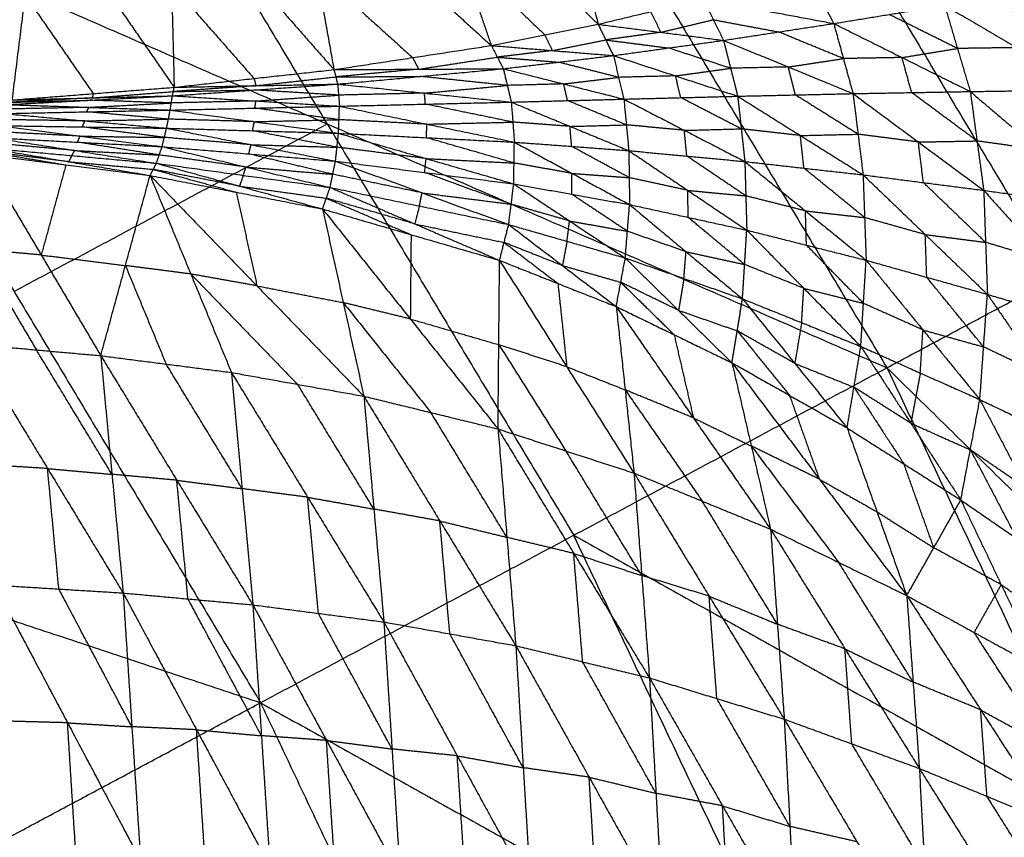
# Model space of a CAD drawing. Header units: millimetres. Extents: x -106 to 110, y -96 to 120.
# Tile 947 of 1020: x 71 to 79, y 49 to 56. Entities that reach past the tile are written whole.
import ezdxf

# ---------------------------------------------------------------- set-up
doc = ezdxf.new("R2010")
doc.units = ezdxf.units.MM
doc.header["$MEASUREMENT"] = 0
doc.layers.add('Default', color=7, linetype='Continuous', true_color=0x000000)

msp = doc.modelspace()

# ---------------------------------------------------------------- linework, layer by layer
at = {"layer": 'Default'}
for points in [[(76.7043, 61.992, 7.9444), (78.9762, 58.2015, 7.9444), (81.2481, 54.411, 7.9444)], [(74.0392, 60.2112, 6.9532), (76.2303, 56.5557, 6.9532), (78.4213, 52.9001, 6.9532)], [(74.0392, 60.2112, 6.9532), (77.6437, 57.3111, 7.4488), (81.2481, 54.411, 7.9444)], [(73.783, 54.9204, 6.2709), (72.6875, 56.7482, 6.2709), (71.5919, 58.576, 6.2709)], [(77.6437, 57.3111, 7.4488), (78.7392, 55.4833, 7.4488), (79.8347, 53.6555, 7.4488)], [(75.6505, 57.2635, 2.8212), (75.8389, 56.5049, 3.3548), (76.0273, 55.7463, 3.8884)], [(74.6047, 57.1252, 2.4835), (74.8737, 56.3476, 3.0609), (75.1426, 55.57, 3.6382)], [(74.6047, 57.1252, 2.4835), (75.316, 56.4357, 3.1859), (76.0273, 55.7463, 3.8884)], [(73.5444, 57.0136, 2.1666), (73.6914, 56.1919, 2.7312), (73.8385, 55.3702, 3.2958)], [(73.5444, 57.0136, 2.1666), (74.3435, 56.2918, 2.9024), (75.1426, 55.57, 3.6382)], [(69.1447, 56.9408, 5.5886), (71.1872, 53.533, 5.5886), (73.2298, 50.1251, 5.5886)], [(69.1447, 56.9408, 5.5886), (73.783, 54.9204, 6.2709), (78.4213, 52.9001, 6.9532)], [(72.4713, 56.9231, 1.8709), (72.4926, 56.0736, 2.424), (72.514, 55.224, 2.9771)], [(72.4713, 56.9231, 1.8709), (73.1549, 56.1467, 2.5834), (73.8385, 55.3702, 3.2958)], [(71.1725, 55.119, 2.6813), (71.2807, 55.9847, 2.1391), (71.3888, 56.8503, 1.5968)], [(71.3888, 56.8503, 1.5968), (71.9514, 56.0371, 2.2869), (72.514, 55.224, 2.9771)], [(74.8737, 56.3476, 3.0609), (75.2293, 56.0029, 3.4121), (75.585, 55.6581, 3.7633)], [(73.6914, 56.1919, 2.7312), (74.091, 55.831, 3.0991), (74.4906, 55.4701, 3.467)], [(77.7493, 56.1912, 4.4199), (77.8648, 55.9717, 4.1261), (77.9802, 55.7523, 3.8324)], [(72.4926, 56.0736, 2.424), (72.8344, 55.6853, 2.7802), (73.1762, 55.2971, 3.1365)], [(71.2807, 55.9847, 2.1391), (71.5619, 55.5781, 2.4841), (71.8432, 55.1715, 2.8292)], [(79.9616, 55.6315, 3.9536), (79.6615, 55.8064, 4.0333), (79.3614, 55.9812, 4.1131)], [(76.0273, 55.7463, 3.8884), (76.4626, 55.8507, 4.0191), (76.8979, 55.9551, 4.1497)], [(76.8979, 55.9551, 4.1497), (76.9824, 55.784, 3.9011), (77.0669, 55.6129, 3.6524)], [(76.8979, 55.9551, 4.1497), (77.4391, 55.8537, 3.991), (77.9802, 55.7523, 3.8324)], [(77.9802, 55.7523, 3.8324), (78.4396, 55.8272, 3.925), (78.8989, 55.9021, 4.0176)], [(78.8989, 55.9021, 4.0176), (79.0052, 55.5456, 3.7949), (79.1116, 55.189, 3.5722)], [(78.8989, 55.9021, 4.0176), (79.4991, 55.5525, 3.8581), (80.0993, 55.2028, 3.6987)], [(76.4626, 55.8507, 4.0191), (76.5049, 55.7651, 3.8947), (76.5471, 55.6796, 3.7704)], [(79.0052, 55.5456, 3.7949), (78.7224, 55.6864, 3.86), (78.4396, 55.8272, 3.925)], [(75.1426, 55.57, 3.6382), (75.585, 55.6581, 3.7633), (76.0273, 55.7463, 3.8884)], [(76.0273, 55.7463, 3.8884), (76.0907, 55.6165, 3.6824), (76.154, 55.4867, 3.4763)], [(76.0273, 55.7463, 3.8884), (76.5471, 55.6796, 3.7704), (77.0669, 55.6129, 3.6524)], [(76.5471, 55.6796, 3.7704), (76.7648, 55.7318, 3.8358), (76.9824, 55.784, 3.9011)], [(76.9824, 55.784, 3.9011), (77.253, 55.7333, 3.8217), (77.5236, 55.6826, 3.7424)], [(77.0669, 55.6129, 3.6524), (77.5236, 55.6826, 3.7424), (77.9802, 55.7523, 3.8324)], [(77.9802, 55.7523, 3.8324), (78.06, 55.4619, 3.6401), (78.1398, 55.1716, 3.4478)], [(77.9802, 55.7523, 3.8324), (78.5459, 55.4706, 3.7023), (79.1116, 55.189, 3.5722)], [(75.585, 55.6581, 3.7633), (75.6167, 55.5933, 3.6603), (75.6483, 55.5284, 3.5573)], [(76.5471, 55.6796, 3.7704), (76.3189, 55.648, 3.7264), (76.0907, 55.6165, 3.6824)], [(78.06, 55.4619, 3.6401), (77.7918, 55.5723, 3.6912), (77.5236, 55.6826, 3.7424)], [(73.8385, 55.3702, 3.2958), (74.4906, 55.4701, 3.467), (75.1426, 55.57, 3.6382)], [(75.1426, 55.57, 3.6382), (75.1922, 55.4738, 3.4714), (75.2418, 55.3777, 3.3046)], [(75.1426, 55.57, 3.6382), (75.6483, 55.5284, 3.5573), (76.154, 55.4867, 3.4763)], [(75.6483, 55.5284, 3.5573), (75.8695, 55.5724, 3.6198), (76.0907, 55.6165, 3.6824)], [(76.0907, 55.6165, 3.6824), (76.3506, 55.5831, 3.6234), (76.6105, 55.5498, 3.5644)], [(76.154, 55.4867, 3.4763), (76.6105, 55.5498, 3.5644), (77.0669, 55.6129, 3.6524)], [(77.0669, 55.6129, 3.6524), (77.1254, 55.3816, 3.4888), (77.1839, 55.1502, 3.3251)], [(77.0669, 55.6129, 3.6524), (77.6034, 55.3923, 3.5501), (78.1398, 55.1716, 3.4478)], [(75.6483, 55.5284, 3.5573), (75.4203, 55.5011, 3.5143), (75.1922, 55.4738, 3.4714)], [(75.2418, 55.3777, 3.3046), (75.6979, 55.4322, 3.3905), (76.154, 55.4867, 3.4763)], [(76.154, 55.4867, 3.4763), (76.1975, 55.3064, 3.3394), (76.241, 55.126, 3.2026)], [(76.154, 55.4867, 3.4763), (76.669, 55.3185, 3.4007), (77.1839, 55.1502, 3.3251)], [(77.1254, 55.3816, 3.4888), (76.8679, 55.4657, 3.5266), (76.6105, 55.5498, 3.5644)], [(78.5459, 55.4706, 3.7023), (78.7756, 55.5081, 3.7486), (79.0052, 55.5456, 3.7949)], [(79.4991, 55.5525, 3.8581), (79.2522, 55.549, 3.8265), (79.0052, 55.5456, 3.7949)], [(74.4906, 55.4701, 3.467), (74.5154, 55.422, 3.3836), (74.5402, 55.3739, 3.3002)], [(74.5402, 55.3739, 3.3002), (74.8662, 55.4239, 3.3858), (75.1922, 55.4738, 3.4714)], [(75.1922, 55.4738, 3.4714), (75.4451, 55.453, 3.4309), (75.6979, 55.4322, 3.3905)], [(76.1975, 55.3064, 3.3394), (75.9477, 55.3693, 3.3649), (75.6979, 55.4322, 3.3905)], [(77.6034, 55.3923, 3.5501), (77.8317, 55.4271, 3.5951), (78.06, 55.4619, 3.6401)], [(78.5459, 55.4706, 3.7023), (78.303, 55.4663, 3.6712), (78.06, 55.4619, 3.6401)], [(78.6257, 55.1803, 3.51), (78.5858, 55.3255, 3.6062), (78.5459, 55.4706, 3.7023)], [(72.514, 55.224, 2.9771), (73.1762, 55.2971, 3.1365), (73.8385, 55.3702, 3.2958)], [(73.8385, 55.3702, 3.2958), (74.5402, 55.3739, 3.3002), (75.2418, 55.3777, 3.3046)], [(73.8385, 55.3702, 3.2958), (73.8538, 55.3103, 3.177), (73.8691, 55.2504, 3.0581)], [(74.5402, 55.3739, 3.3002), (74.197, 55.3421, 3.2386), (73.8538, 55.3103, 3.177)], [(73.8691, 55.2504, 3.0581), (74.5555, 55.314, 3.1814), (75.2418, 55.3777, 3.3046)], [(75.2418, 55.3777, 3.3046), (75.2748, 55.2395, 3.1921), (75.3078, 55.1012, 3.0797)], [(75.2418, 55.3777, 3.3046), (75.7414, 55.2518, 3.2536), (76.241, 55.126, 3.2026)], [(76.669, 55.3185, 3.4007), (76.8972, 55.35, 3.4447), (77.1254, 55.3816, 3.4888)], [(77.6034, 55.3923, 3.5501), (77.3644, 55.3869, 3.5194), (77.1254, 55.3816, 3.4888)], [(77.6618, 55.1609, 3.3864), (77.6326, 55.2766, 3.4683), (77.6034, 55.3923, 3.5501)], [(72.4996, 55.1533, 2.8182), (73.1843, 55.2018, 2.9382), (73.8691, 55.2504, 3.0581)], [(72.514, 55.224, 2.9771), (73.1915, 55.2372, 3.0176), (73.8691, 55.2504, 3.0581)], [(73.1762, 55.2971, 3.1365), (73.1839, 55.2671, 3.077), (73.1915, 55.2372, 3.0176)], [(73.1915, 55.2372, 3.0176), (73.5226, 55.2738, 3.0973), (73.8538, 55.3103, 3.177)], [(73.8538, 55.3103, 3.177), (74.2046, 55.3122, 3.1792), (74.5555, 55.314, 3.1814)], [(73.8691, 55.2504, 3.0581), (73.8765, 55.159, 2.9748), (73.8839, 55.0677, 2.8914)], [(73.8691, 55.2504, 3.0581), (74.5884, 55.1758, 3.0689), (75.3078, 55.1012, 3.0797)], [(75.2748, 55.2395, 3.1921), (74.9151, 55.2767, 3.1868), (74.5555, 55.314, 3.1814)], [(75.7414, 55.2518, 3.2536), (75.5081, 55.2457, 3.2229), (75.2748, 55.2395, 3.1921)], [(75.7414, 55.2518, 3.2536), (75.9694, 55.2791, 3.2965), (76.1975, 55.3064, 3.3394)], [(75.7744, 55.1136, 3.1411), (75.7579, 55.1827, 3.1974), (75.7414, 55.2518, 3.2536)], [(76.669, 55.3185, 3.4007), (76.4332, 55.3124, 3.3701), (76.1975, 55.3064, 3.3394)], [(76.7124, 55.1381, 3.2638), (76.6907, 55.2283, 3.3323), (76.669, 55.3185, 3.4007)], [(71.1725, 55.119, 2.6813), (71.8432, 55.1715, 2.8292), (72.514, 55.224, 2.9771)], [(71.836, 55.1361, 2.7497), (72.1714, 55.1624, 2.8237), (72.5068, 55.1886, 2.8976)], [(71.8432, 55.1715, 2.8292), (71.8396, 55.1538, 2.7895), (71.836, 55.1361, 2.7497)], [(72.4996, 55.1533, 2.8182), (72.5068, 55.1886, 2.8976), (72.514, 55.224, 2.9771)], [(73.1915, 55.2372, 3.0176), (72.8492, 55.2129, 2.9576), (72.5068, 55.1886, 2.8976)], [(72.5068, 55.1886, 2.8976), (72.8456, 55.1952, 2.9179), (73.1843, 55.2018, 2.9382)], [(73.8765, 55.159, 2.9748), (73.5304, 55.1804, 2.9565), (73.1843, 55.2018, 2.9382)], [(74.5884, 55.1758, 3.0689), (74.2325, 55.1674, 3.0218), (73.8765, 55.159, 2.9748)], [(74.5884, 55.1758, 3.0689), (74.9316, 55.2076, 3.1305), (75.2748, 55.2395, 3.1921)], [(74.5959, 55.0845, 2.9856), (74.5921, 55.1301, 3.0272), (74.5884, 55.1758, 3.0689)], [(77.1839, 55.1502, 3.3251), (77.6618, 55.1609, 3.3864), (78.1398, 55.1716, 3.4478)], [(78.1816, 54.8352, 3.3653), (77.9217, 54.9981, 3.3759), (77.6618, 55.1609, 3.3864)], [(78.1398, 55.1716, 3.4478), (78.6257, 55.1803, 3.51), (79.1116, 55.189, 3.5722)], [(78.1398, 55.1716, 3.4478), (78.1816, 54.8352, 3.3653), (78.2234, 54.4988, 3.2829)], [(78.1398, 55.1716, 3.4478), (78.6814, 54.7709, 3.4124), (79.223, 54.3702, 3.377)], [(79.1673, 54.7796, 3.4746), (78.8965, 54.9799, 3.4923), (78.6257, 55.1803, 3.51)], [(79.1116, 55.189, 3.5722), (79.6054, 55.1959, 3.6355), (80.0993, 55.2028, 3.6987)], [(79.1116, 55.189, 3.5722), (79.1673, 54.7796, 3.4746), (79.223, 54.3702, 3.377)], [(79.1116, 55.189, 3.5722), (79.6762, 54.7079, 3.5213), (80.2407, 54.2268, 3.4704)], [(71.1337, 55.0806, 2.5832), (71.8167, 55.1169, 2.7007), (72.4996, 55.1533, 2.8182)], [(71.1337, 55.0806, 2.5832), (71.8074, 55.0579, 2.6412), (72.4811, 55.0352, 2.6992)], [(71.836, 55.1361, 2.7497), (71.4946, 55.118, 2.691), (71.1531, 55.0998, 2.6323)], [(71.1531, 55.0998, 2.6323), (71.4849, 55.1084, 2.6665), (71.8167, 55.1169, 2.7007)], [(71.1725, 55.119, 2.6813), (71.836, 55.1361, 2.7497), (72.4996, 55.1533, 2.8182)], [(71.8074, 55.0579, 2.6412), (72.1489, 55.0761, 2.7), (72.4904, 55.0943, 2.7587)], [(72.4904, 55.0943, 2.7587), (72.1535, 55.1056, 2.7297), (71.8167, 55.1169, 2.7007)], [(72.4811, 55.0352, 2.6992), (72.4904, 55.0943, 2.7587), (72.4996, 55.1533, 2.8182)], [(73.1918, 55.1105, 2.8548), (72.8411, 55.1024, 2.8067), (72.4904, 55.0943, 2.7587)], [(72.4996, 55.1533, 2.8182), (73.1918, 55.1105, 2.8548), (73.8839, 55.0677, 2.8914)], [(73.1825, 55.0515, 2.7953), (73.1872, 55.081, 2.8251), (73.1918, 55.1105, 2.8548)], [(73.1918, 55.1105, 2.8548), (73.5341, 55.1348, 2.9148), (73.8765, 55.159, 2.9748)], [(73.8839, 55.0677, 2.8914), (74.5959, 55.0845, 2.9856), (75.3078, 55.1012, 3.0797)], [(75.3206, 54.9354, 3.0344), (74.9582, 55.0099, 3.01), (74.5959, 55.0845, 2.9856)], [(75.3078, 55.1012, 3.0797), (75.7744, 55.1136, 3.1411), (76.241, 55.126, 3.2026)], [(75.3078, 55.1012, 3.0797), (75.3206, 54.9354, 3.0344), (75.3334, 54.7696, 2.9891)], [(75.3078, 55.1012, 3.0797), (75.7947, 54.9002, 3.085), (76.2817, 54.6992, 3.0903)], [(76.2613, 54.9126, 3.1464), (76.0178, 55.0131, 3.1438), (75.7744, 55.1136, 3.1411)], [(76.241, 55.126, 3.2026), (76.7124, 55.1381, 3.2638), (77.1839, 55.1502, 3.3251)], [(76.241, 55.126, 3.2026), (76.2613, 54.9126, 3.1464), (76.2817, 54.6992, 3.0903)], [(76.241, 55.126, 3.2026), (76.7421, 54.8675, 3.1952), (77.2433, 54.609, 3.1878)], [(77.2136, 54.8796, 3.2564), (76.963, 55.0089, 3.2601), (76.7124, 55.1381, 3.2638)], [(77.1839, 55.1502, 3.3251), (77.2136, 54.8796, 3.2564), (77.2433, 54.609, 3.1878)], [(77.1839, 55.1502, 3.3251), (77.7037, 54.8245, 3.304), (78.2234, 54.4988, 3.2829)], [(71.0971, 55.0062, 2.5016), (71.7891, 55.0207, 2.6004), (72.4811, 55.0352, 2.6992)], [(71.0971, 55.0062, 2.5016), (71.774, 54.9456, 2.576), (72.451, 54.885, 2.6503)], [(71.8074, 55.0579, 2.6412), (71.4614, 55.0506, 2.5918), (71.1154, 55.0434, 2.5424)], [(71.7891, 55.0207, 2.6004), (71.7983, 55.0393, 2.6208), (71.8074, 55.0579, 2.6412)], [(72.4661, 54.9601, 2.6748), (72.1276, 54.9904, 2.6376), (71.7891, 55.0207, 2.6004)], [(72.451, 54.885, 2.6503), (72.4661, 54.9601, 2.6748), (72.4811, 55.0352, 2.6992)], [(72.4811, 55.0352, 2.6992), (73.1825, 55.0515, 2.7953), (73.8839, 55.0677, 2.8914)], [(72.4811, 55.0352, 2.6992), (73.1784, 54.9392, 2.7617), (73.8757, 54.8432, 2.8241)], [(73.8798, 54.9555, 2.8577), (73.5312, 55.0035, 2.8265), (73.1825, 55.0515, 2.7953)], [(73.8757, 54.8432, 2.8241), (73.8798, 54.9555, 2.8577), (73.8839, 55.0677, 2.8914)], [(73.8839, 55.0677, 2.8914), (74.6087, 54.9186, 2.9403), (75.3334, 54.7696, 2.9891)], [(71.774, 54.9456, 2.576), (71.4252, 54.951, 2.5301), (71.0763, 54.9563, 2.4843)], [(71.1872, 53.533, 5.5886), (72.4851, 54.2267, 5.9297), (73.783, 54.9204, 6.2709)], [(71.7533, 54.8957, 2.5586), (71.7637, 54.9207, 2.5673), (71.774, 54.9456, 2.576)], [(71.774, 54.9456, 2.576), (72.12, 54.9529, 2.6254), (72.4661, 54.9601, 2.6748)], [(73.1784, 54.9392, 2.7617), (72.8222, 54.9497, 2.7182), (72.4661, 54.9601, 2.6748)], [(73.1633, 54.8641, 2.7372), (73.1709, 54.9017, 2.7494), (73.1784, 54.9392, 2.7617)], [(73.1784, 54.9392, 2.7617), (73.5291, 54.9474, 2.8097), (73.8798, 54.9555, 2.8577)], [(73.783, 54.9204, 6.2709), (74.8043, 53.2165, 6.2709), (75.8256, 51.5126, 6.2709)], [(74.6087, 54.9186, 2.9403), (74.2442, 54.937, 2.899), (73.8798, 54.9555, 2.8577)], [(74.6045, 54.8064, 2.9066), (74.6066, 54.8625, 2.9234), (74.6087, 54.9186, 2.9403)], [(74.6087, 54.9186, 2.9403), (74.9646, 54.927, 2.9873), (75.3206, 54.9354, 3.0344)], [(75.7947, 54.9002, 3.085), (75.5577, 54.9178, 3.0597), (75.3206, 54.9354, 3.0344)], [(71.7348, 54.8193, 2.5604), (71.3844, 54.8378, 2.5136), (71.034, 54.8563, 2.4667)], [(71.0556, 54.9064, 2.4669), (71.7348, 54.8193, 2.5604), (72.4139, 54.7322, 2.6539)], [(71.0556, 54.9064, 2.4669), (71.7533, 54.8957, 2.5586), (72.451, 54.885, 2.6503)], [(72.4324, 54.8086, 2.6521), (72.0929, 54.8521, 2.6054), (71.7533, 54.8957, 2.5586)], [(72.4139, 54.7322, 2.6539), (72.4324, 54.8086, 2.6521), (72.451, 54.885, 2.6503)], [(72.451, 54.885, 2.6503), (73.151, 54.7485, 2.7415), (73.8511, 54.6121, 2.8327)], [(72.451, 54.885, 2.6503), (73.1633, 54.8641, 2.7372), (73.8757, 54.8432, 2.8241)], [(73.8634, 54.7277, 2.8284), (73.5133, 54.7959, 2.7828), (73.1633, 54.8641, 2.7372)], [(73.8511, 54.6121, 2.8327), (73.8634, 54.7277, 2.8284), (73.8757, 54.8432, 2.8241)], [(73.8757, 54.8432, 2.8241), (74.602, 54.6336, 2.9132), (75.3283, 54.4239, 3.0023)], [(73.8757, 54.8432, 2.8241), (74.6045, 54.8064, 2.9066), (75.3334, 54.7696, 2.9891)], [(75.7947, 54.9002, 3.085), (76.028, 54.9064, 3.1157), (76.2613, 54.9126, 3.1464)], [(75.8076, 54.7344, 3.0397), (75.8011, 54.8173, 3.0623), (75.7947, 54.9002, 3.085)], [(76.7421, 54.8675, 3.1952), (76.5017, 54.8901, 3.1708), (76.2613, 54.9126, 3.1464)], [(76.7421, 54.8675, 3.1952), (76.9778, 54.8736, 3.2258), (77.2136, 54.8796, 3.2564)], [(76.7625, 54.6541, 3.139), (76.7523, 54.7608, 3.1671), (76.7421, 54.8675, 3.1952)], [(77.7037, 54.8245, 3.304), (77.4586, 54.8521, 3.2802), (77.2136, 54.8796, 3.2564)], [(77.7037, 54.8245, 3.304), (77.9426, 54.8299, 3.3347), (78.1816, 54.8352, 3.3653)], [(78.6814, 54.7709, 3.4124), (78.4315, 54.8031, 3.3889), (78.1816, 54.8352, 3.3653)], [(71.6896, 54.7004, 2.5943), (71.3392, 54.7321, 2.541), (70.9888, 54.7638, 2.4876)], [(71.0123, 54.8062, 2.4665), (71.6896, 54.7004, 2.5943), (72.3669, 54.5946, 2.7221)], [(71.0123, 54.8062, 2.4665), (71.7131, 54.7692, 2.5602), (72.4139, 54.7322, 2.6539)], [(71.7131, 54.7692, 2.5602), (71.7239, 54.7943, 2.5603), (71.7348, 54.8193, 2.5604)], [(72.3904, 54.6634, 2.688), (72.0518, 54.7163, 2.6241), (71.7131, 54.7692, 2.5602)], [(71.7348, 54.8193, 2.5604), (72.0836, 54.8139, 2.6063), (72.4324, 54.8086, 2.6521)], [(73.151, 54.7485, 2.7415), (72.7917, 54.7786, 2.6968), (72.4324, 54.8086, 2.6521)], [(75.3308, 54.5967, 2.9957), (74.9677, 54.7016, 2.9511), (74.6045, 54.8064, 2.9066)], [(75.3283, 54.4239, 3.0023), (75.3308, 54.5967, 2.9957), (75.3334, 54.7696, 2.9891)], [(75.3334, 54.7696, 2.9891), (75.8076, 54.7344, 3.0397), (76.2817, 54.6992, 3.0903)], [(75.3334, 54.7696, 2.9891), (75.8107, 54.5109, 3.0463), (76.2881, 54.2523, 3.1034)], [(77.7334, 54.5539, 3.2353), (77.7185, 54.6892, 3.2697), (77.7037, 54.8245, 3.304)], [(78.6814, 54.7709, 3.4124), (78.9244, 54.7752, 3.4435), (79.1673, 54.7796, 3.4746)], [(78.7232, 54.4345, 3.3299), (78.7023, 54.6027, 3.3712), (78.6814, 54.7709, 3.4124)], [(79.6762, 54.7079, 3.5213), (79.4218, 54.7437, 3.498), (79.1673, 54.7796, 3.4746)], [(70.9421, 54.6949, 2.5413), (71.2794, 54.6379, 2.6236), (71.6167, 54.5809, 2.7059)], [(71.6398, 54.6073, 2.6733), (71.291, 54.6511, 2.6073), (70.9421, 54.6949, 2.5413)], [(70.9652, 54.7213, 2.5087), (71.6398, 54.6073, 2.6733), (72.3145, 54.4934, 2.838)], [(70.9652, 54.7213, 2.5087), (71.6661, 54.658, 2.6154), (72.3669, 54.5946, 2.7221)], [(71.6661, 54.658, 2.6154), (71.6778, 54.6792, 2.6049), (71.6896, 54.7004, 2.5943)], [(71.6896, 54.7004, 2.5943), (72.04, 54.6819, 2.6412), (72.3904, 54.6634, 2.688)], [(72.3669, 54.5946, 2.7221), (72.3904, 54.6634, 2.688), (72.4139, 54.7322, 2.6539)], [(72.4139, 54.7322, 2.6539), (73.1099, 54.5633, 2.794), (73.8058, 54.3944, 2.9342)], [(72.4139, 54.7322, 2.6539), (73.1325, 54.6721, 2.7433), (73.8511, 54.6121, 2.8327)], [(73.1325, 54.6721, 2.7433), (73.1418, 54.7103, 2.7424), (73.151, 54.7485, 2.7415)], [(73.8285, 54.5033, 2.8834), (73.4805, 54.5877, 2.8134), (73.1325, 54.6721, 2.7433)], [(73.151, 54.7485, 2.7415), (73.5072, 54.7381, 2.785), (73.8634, 54.7277, 2.8284)], [(74.602, 54.6336, 2.9132), (74.2327, 54.6806, 2.8708), (73.8634, 54.7277, 2.8284)], [(76.2849, 54.4758, 3.0969), (76.0462, 54.6051, 3.0683), (75.8076, 54.7344, 3.0397)], [(76.2817, 54.6992, 3.0903), (76.2849, 54.4758, 3.0969), (76.2881, 54.2523, 3.1034)], [(76.2817, 54.6992, 3.0903), (76.7625, 54.6541, 3.139), (77.2433, 54.609, 3.1878)], [(76.2817, 54.6992, 3.0903), (76.7706, 54.3699, 3.1444), (77.2595, 54.0406, 3.1984)], [(70.9189, 54.6685, 2.5739), (71.4124, 53.8345, 1.7959), (71.9059, 53.0005, 1.0179)], [(70.9189, 54.6685, 2.5739), (71.6167, 54.5809, 2.7059), (72.3145, 54.4934, 2.838)], [(71.6661, 54.658, 2.6154), (71.6529, 54.6327, 2.6444), (71.6398, 54.6073, 2.6733)], [(71.6398, 54.6073, 2.6733), (71.9903, 54.5757, 2.7267), (72.3407, 54.544, 2.78)], [(72.3145, 54.4934, 2.838), (72.3407, 54.544, 2.78), (72.3669, 54.5946, 2.7221)], [(72.3669, 54.5946, 2.7221), (73.0554, 54.4053, 2.9188), (73.7439, 54.216, 3.1154)], [(72.3669, 54.5946, 2.7221), (73.0864, 54.4945, 2.8281), (73.8058, 54.3944, 2.9342)], [(73.1099, 54.5633, 2.794), (72.7501, 54.6133, 2.741), (72.3904, 54.6634, 2.688)], [(73.8058, 54.3944, 2.9342), (73.8285, 54.5033, 2.8834), (73.8511, 54.6121, 2.8327)], [(73.8511, 54.6121, 2.8327), (74.5687, 54.3495, 2.9873), (75.2864, 54.0868, 3.1419)], [(73.8511, 54.6121, 2.8327), (74.5897, 54.518, 2.9175), (75.3283, 54.4239, 3.0023)], [(74.5897, 54.518, 2.9175), (74.5958, 54.5758, 2.9153), (74.602, 54.6336, 2.9132)], [(74.602, 54.6336, 2.9132), (74.9664, 54.6152, 2.9544), (75.3308, 54.5967, 2.9957)], [(75.8107, 54.5109, 3.0463), (75.5708, 54.5538, 3.021), (75.3308, 54.5967, 2.9957)], [(77.2514, 54.3248, 3.1931), (77.0069, 54.4895, 3.1661), (76.7625, 54.6541, 3.139)], [(77.2433, 54.609, 3.1878), (77.2514, 54.3248, 3.1931), (77.2595, 54.0406, 3.1984)], [(77.2433, 54.609, 3.1878), (77.7334, 54.5539, 3.2353), (78.2234, 54.4988, 3.2829)], [(77.2433, 54.609, 3.1878), (77.7459, 54.2, 3.2385), (78.2485, 53.7911, 3.2891)], [(71.6167, 54.5809, 2.7059), (71.5146, 54.2077, 2.2509), (71.4124, 53.8345, 1.7959)], [(72.3407, 54.544, 2.78), (72.6849, 54.4493, 2.8784), (73.0292, 54.3547, 2.9767)], [(73.0554, 54.4053, 2.9188), (72.698, 54.4747, 2.8494), (72.3407, 54.544, 2.78)], [(73.0864, 54.4945, 2.8281), (73.0981, 54.5289, 2.8111), (73.1099, 54.5633, 2.794)], [(73.1099, 54.5633, 2.794), (73.4692, 54.5333, 2.8387), (73.8285, 54.5033, 2.8834)], [(75.3073, 54.2553, 3.0721), (74.9485, 54.3867, 2.9948), (74.5897, 54.518, 2.9175)], [(75.8082, 54.3381, 3.0528), (75.8095, 54.4245, 3.0496), (75.8107, 54.5109, 3.0463)], [(75.8107, 54.5109, 3.0463), (76.0478, 54.4933, 3.0716), (76.2849, 54.4758, 3.0969)], [(78.236, 54.1449, 3.286), (77.9847, 54.3494, 3.2607), (77.7334, 54.5539, 3.2353)], [(71.9059, 53.0005, 1.0179), (72.1102, 53.7469, 1.9279), (72.3145, 54.4934, 2.838)], [(72.3145, 54.4934, 2.838), (72.6517, 53.6772, 2.0518), (72.989, 52.8611, 1.2657)], [(72.3145, 54.4934, 2.838), (73.0292, 54.3547, 2.9767), (73.7439, 54.216, 3.1154)], [(72.3145, 54.4934, 2.838), (73.2003, 53.579, 2.1842), (74.0862, 52.6647, 1.5305)], [(73.0864, 54.4945, 2.8281), (73.0709, 54.4499, 2.8735), (73.0554, 54.4053, 2.9188)], [(74.5687, 54.3495, 2.9873), (74.1986, 54.4264, 2.9354), (73.8285, 54.5033, 2.8834)], [(76.7706, 54.3699, 3.1444), (76.5277, 54.4228, 3.1206), (76.2849, 54.4758, 3.0969)], [(78.2234, 54.4988, 3.2829), (78.236, 54.1449, 3.286), (78.2485, 53.7911, 3.2891)], [(78.2234, 54.4988, 3.2829), (78.7232, 54.4345, 3.3299), (79.223, 54.3702, 3.377)], [(78.2234, 54.4988, 3.2829), (78.7385, 54.004, 3.3298), (79.2535, 53.5092, 3.3767)], [(79.2382, 53.9397, 3.3768), (78.9807, 54.1871, 3.3534), (78.7232, 54.4345, 3.3299)], [(73.0292, 54.3547, 2.9767), (73.1148, 53.9668, 2.5805), (73.2003, 53.579, 2.1842)], [(73.0554, 54.4053, 2.9188), (73.4151, 54.3553, 2.9718), (73.7749, 54.3052, 3.0248)], [(73.7439, 54.216, 3.1154), (73.7749, 54.3052, 3.0248), (73.8058, 54.3944, 2.9342)], [(73.8058, 54.3944, 2.9342), (74.5083, 54.0921, 3.1674), (75.2107, 53.7898, 3.4006)], [(73.8058, 54.3944, 2.9342), (74.5461, 54.2406, 3.038), (75.2864, 54.0868, 3.1419)], [(74.5461, 54.2406, 3.038), (74.5574, 54.295, 3.0127), (74.5687, 54.3495, 2.9873)], [(74.5687, 54.3495, 2.9873), (74.938, 54.3024, 3.0297), (75.3073, 54.2553, 3.0721)], [(75.2864, 54.0868, 3.1419), (75.3073, 54.2553, 3.0721), (75.3283, 54.4239, 3.0023)], [(75.3283, 54.4239, 3.0023), (75.7905, 54.1168, 3.1357), (76.2528, 53.8096, 3.2691)], [(75.3283, 54.4239, 3.0023), (75.8082, 54.3381, 3.0528), (76.2881, 54.2523, 3.1034)], [(76.7738, 54.1464, 3.1509), (76.7722, 54.2582, 3.1476), (76.7706, 54.3699, 3.1444)], [(76.7706, 54.3699, 3.1444), (77.011, 54.3473, 3.1687), (77.2514, 54.3248, 3.1931)], [(78.4213, 52.9001, 6.9532), (79.8347, 53.6555, 7.4488), (81.2481, 54.411, 7.9444)], [(79.223, 54.3702, 3.377), (79.2382, 53.9397, 3.3768), (79.2535, 53.5092, 3.3767)], [(79.223, 54.3702, 3.377), (79.7319, 54.2985, 3.4237), (80.2407, 54.2268, 3.4704)], [(79.223, 54.3702, 3.377), (79.7476, 53.7863, 3.4193), (80.2722, 53.2024, 3.4617)], [(73.7749, 54.3052, 3.0248), (74.1261, 54.154, 3.1414), (74.4773, 54.0029, 3.258)], [(74.5083, 54.0921, 3.1674), (74.1416, 54.1987, 3.0961), (73.7749, 54.3052, 3.0248)], [(76.2704, 54.031, 3.1863), (76.0393, 54.1845, 3.1196), (75.8082, 54.3381, 3.0528)], [(77.7459, 54.2, 3.2385), (77.4986, 54.2624, 3.2158), (77.2514, 54.3248, 3.1931)], [(73.7439, 54.216, 3.1154), (73.9151, 53.4403, 2.323), (74.0862, 52.6647, 1.5305)], [(73.7439, 54.216, 3.1154), (74.471, 53.3047, 2.4624), (75.1981, 52.3935, 1.8095)], [(73.7439, 54.216, 3.1154), (74.4773, 54.0029, 3.258), (75.2107, 53.7898, 3.4006)], [(74.5461, 54.2406, 3.038), (74.5272, 54.1664, 3.1027), (74.5083, 54.0921, 3.1674)], [(75.7905, 54.1168, 3.1357), (75.5489, 54.1861, 3.1039), (75.3073, 54.2553, 3.0721)], [(76.2528, 53.8096, 3.2691), (76.2704, 54.031, 3.1863), (76.2881, 54.2523, 3.1034)], [(76.2881, 54.2523, 3.1034), (76.7559, 53.8618, 3.2463), (77.2237, 53.4712, 3.3893)], [(76.2881, 54.2523, 3.1034), (76.7738, 54.1464, 3.1509), (77.2595, 54.0406, 3.1984)], [(77.754, 53.9158, 3.2438), (77.7499, 54.0579, 3.2411), (77.7459, 54.2, 3.2385)], [(77.7459, 54.2, 3.2385), (77.9909, 54.1725, 3.2622), (78.236, 54.1449, 3.286)], [(75.7696, 53.9482, 3.2055), (75.7801, 54.0325, 3.1706), (75.7905, 54.1168, 3.1357)], [(75.7905, 54.1168, 3.1357), (76.0305, 54.0739, 3.161), (76.2704, 54.031, 3.1863)], [(77.2416, 53.7559, 3.2938), (77.0077, 53.9512, 3.2224), (76.7738, 54.1464, 3.1509)], [(78.7385, 54.004, 3.3298), (78.4872, 54.0745, 3.3079), (78.236, 54.1449, 3.286)], [(74.5083, 54.0921, 3.1674), (74.8784, 54.0152, 3.2193), (75.2486, 53.9383, 3.2712)], [(75.2107, 53.7898, 3.4006), (75.2486, 53.9383, 3.2712), (75.2864, 54.0868, 3.1419)], [(75.2864, 54.0868, 3.1419), (75.7321, 53.7469, 3.3633), (76.1777, 53.4071, 3.5848)], [(75.2864, 54.0868, 3.1419), (75.7696, 53.9482, 3.2055), (76.2528, 53.8096, 3.2691)], [(76.7559, 53.8618, 3.2463), (76.5132, 53.9464, 3.2163), (76.2704, 54.031, 3.1863)], [(77.2237, 53.4712, 3.3893), (77.2416, 53.7559, 3.2938), (77.2595, 54.0406, 3.1984)], [(77.2595, 54.0406, 3.1984), (77.732, 53.5587, 3.3513), (78.2045, 53.0767, 3.5043)], [(77.2595, 54.0406, 3.1984), (77.754, 53.9158, 3.2438), (78.2485, 53.7911, 3.2891)], [(74.4773, 54.0029, 3.258), (74.4741, 53.6538, 2.8602), (74.471, 53.3047, 2.4624)], [(75.2486, 53.9383, 3.2712), (75.4714, 53.7684, 3.382), (75.6942, 53.5984, 3.4927)], [(75.7321, 53.7469, 3.3633), (75.4903, 53.8426, 3.3173), (75.2486, 53.9383, 3.2712)], [(75.7696, 53.9482, 3.2055), (75.7508, 53.8476, 3.2844), (75.7321, 53.7469, 3.3633)], [(78.751, 53.6501, 3.3329), (78.7447, 53.8271, 3.3313), (78.7385, 54.004, 3.3298)], [(78.7385, 54.004, 3.3298), (78.9883, 53.9719, 3.3533), (79.2382, 53.9397, 3.3768)], [(79.7476, 53.7863, 3.4193), (79.4929, 53.863, 3.3981), (79.2382, 53.9397, 3.3768)], [(70.879, 53.8824, 1.6816), (71.1257, 53.4654, 1.2926), (71.3725, 53.0484, 0.9036)], [(71.4124, 53.8345, 1.7959), (71.1457, 53.8584, 1.7387), (70.879, 53.8824, 1.6816)], [(76.7383, 53.6404, 3.3292), (76.7471, 53.7511, 3.2878), (76.7559, 53.8618, 3.2463)], [(76.7559, 53.8618, 3.2463), (76.9987, 53.8088, 3.2701), (77.2416, 53.7559, 3.2938)], [(78.2265, 53.4339, 3.3967), (77.9902, 53.6749, 3.3202), (77.754, 53.9158, 3.2438)], [(71.4124, 53.8345, 1.7959), (71.7613, 53.7907, 1.8619), (72.1102, 53.7469, 1.9279)], [(75.1981, 52.3935, 1.8095), (75.2044, 53.0916, 2.605), (75.2107, 53.7898, 3.4006)], [(75.2107, 53.7898, 3.4006), (75.6942, 53.5984, 3.4927), (76.1777, 53.4071, 3.5848)], [(75.2107, 53.7898, 3.4006), (75.7678, 52.9088, 2.7505), (76.3249, 52.0278, 2.1004)], [(76.1777, 53.4071, 3.5848), (76.2152, 53.6084, 3.4269), (76.2528, 53.8096, 3.2691)], [(76.2528, 53.8096, 3.2691), (76.6947, 53.3756, 3.5161), (77.1366, 52.9416, 3.7631)], [(76.2528, 53.8096, 3.2691), (76.7383, 53.6404, 3.3292), (77.2237, 53.4712, 3.3893)], [(78.2045, 53.0767, 3.5043), (78.2265, 53.4339, 3.3967), (78.2485, 53.7911, 3.2891)], [(78.2485, 53.7911, 3.2891), (78.7197, 53.2139, 3.4521), (79.1909, 52.6367, 3.615)], [(78.2485, 53.7911, 3.2891), (78.751, 53.6501, 3.3329), (79.2535, 53.5092, 3.3767)], [(72.1102, 53.7469, 1.9279), (72.2788, 53.3389, 1.5349), (72.4474, 52.9308, 1.1418)], [(72.6517, 53.6772, 2.0518), (72.3809, 53.7121, 1.9899), (72.1102, 53.7469, 1.9279)], [(75.7321, 53.7469, 3.3633), (75.9736, 53.6777, 3.3951), (76.2152, 53.6084, 3.4269)], [(77.732, 53.5587, 3.3513), (77.4868, 53.6573, 3.3226), (77.2416, 53.7559, 3.2938)], [(72.6517, 53.6772, 2.0518), (73.0947, 53.2201, 1.725), (73.5376, 52.7629, 1.3981)], [(73.2003, 53.579, 2.1842), (72.926, 53.6281, 2.118), (72.6517, 53.6772, 2.0518)], [(76.7383, 53.6404, 3.3292), (76.7165, 53.508, 3.4227), (76.6947, 53.3756, 3.5161)], [(79.2222, 53.073, 3.4958), (78.9866, 53.3616, 3.4144), (78.751, 53.6501, 3.3329)], [(73.2003, 53.579, 2.1842), (73.5577, 53.5097, 2.2536), (73.9151, 53.4403, 2.323)], [(75.6942, 53.5984, 3.4927), (75.731, 53.2536, 3.1216), (75.7678, 52.9088, 2.7505)], [(76.2152, 53.6084, 3.4269), (76.4362, 53.3914, 3.5504), (76.6572, 53.1743, 3.6739)], [(76.6947, 53.3756, 3.5161), (76.455, 53.492, 3.4715), (76.2152, 53.6084, 3.4269)], [(77.7141, 53.274, 3.4468), (77.7231, 53.4163, 3.3991), (77.732, 53.5587, 3.3513)], [(77.732, 53.5587, 3.3513), (77.9792, 53.4963, 3.374), (78.2265, 53.4339, 3.3967)], [(77.1366, 52.9416, 3.7631), (77.1802, 53.2064, 3.5762), (77.2237, 53.4712, 3.3893)], [(77.2237, 53.4712, 3.3893), (77.6573, 52.9365, 3.6633), (78.0909, 52.4018, 3.9374)], [(77.2237, 53.4712, 3.3893), (77.7141, 53.274, 3.4468), (78.2045, 53.0767, 3.5043)], [(79.1909, 52.6367, 3.615), (79.2222, 53.073, 3.4958), (79.2535, 53.5092, 3.3767)], [(79.2535, 53.5092, 3.3767), (79.7167, 52.8362, 3.5495), (80.18, 52.1631, 3.7224)], [(79.2535, 53.5092, 3.3767), (79.7628, 53.3558, 3.4192), (80.2722, 53.2024, 3.4617)], [(73.9151, 53.4403, 2.323), (74.2786, 52.9847, 1.9965), (74.6421, 52.5291, 1.67)], [(74.471, 53.3047, 2.4624), (74.193, 53.3725, 2.3927), (73.9151, 53.4403, 2.323)], [(76.1777, 53.4071, 3.5848), (76.2513, 52.7174, 2.8426), (76.3249, 52.0278, 2.1004)], [(76.1777, 53.4071, 3.5848), (76.6572, 53.1743, 3.6739), (77.1366, 52.9416, 3.7631)], [(76.1777, 53.4071, 3.5848), (76.8173, 52.4848, 2.9923), (77.4569, 51.5625, 2.3999)], [(76.6947, 53.3756, 3.5161), (76.9374, 53.291, 3.5461), (77.1802, 53.2064, 3.5762)], [(78.7197, 53.2139, 3.4521), (78.4731, 53.3239, 3.4244), (78.2265, 53.4339, 3.3967)], [(63.6869, 53.294, 4.6759), (68.4583, 51.7096, 5.1322), (73.2298, 50.1251, 5.5886)], [(74.471, 53.3047, 2.4624), (74.8377, 53.1982, 2.5337), (75.2044, 53.0916, 2.605)], [(77.1802, 53.2064, 3.5762), (77.397, 52.9391, 3.7132), (77.6137, 52.6717, 3.8502)], [(77.6573, 52.9365, 3.6633), (77.4187, 53.0715, 3.6197), (77.1802, 53.2064, 3.5762)], [(77.7141, 53.274, 3.4468), (77.6857, 53.1052, 3.555), (77.6573, 52.9365, 3.6633)], [(78.6977, 52.8567, 3.5596), (78.7087, 53.0353, 3.5058), (78.7197, 53.2139, 3.4521)], [(78.7197, 53.2139, 3.4521), (78.9709, 53.1434, 3.4739), (79.2222, 53.073, 3.4958)], [(76.6572, 53.1743, 3.6739), (76.7372, 52.8296, 3.3331), (76.8173, 52.4848, 2.9923)], [(70.8391, 53.0963, 0.7892), (71.3725, 53.0484, 0.9036), (71.9059, 53.0005, 1.0179)], [(70.8391, 53.0963, 0.7892), (71.4651, 52.0655, 0.2958), (72.0912, 51.0346, -0.1976)], [(71.9985, 52.0175, 0.4102), (71.6855, 52.533, 0.6569), (71.3725, 53.0484, 0.9036)], [(75.2044, 53.0916, 2.605), (75.4829, 52.6511, 2.28), (75.7615, 52.2106, 1.9549)], [(75.7678, 52.9088, 2.7505), (75.4861, 53.0002, 2.6777), (75.2044, 53.0916, 2.605)], [(78.0909, 52.4018, 3.9374), (78.1477, 52.7393, 3.7208), (78.2045, 53.0767, 3.5043)], [(78.2045, 53.0767, 3.5043), (78.6189, 52.4407, 3.8061), (79.0333, 51.8046, 4.1079)], [(78.2045, 53.0767, 3.5043), (78.6977, 52.8567, 3.5596), (79.1909, 52.6367, 3.615)], [(79.7167, 52.8362, 3.5495), (79.4695, 52.9546, 3.5227), (79.2222, 53.073, 3.4958)], [(71.9059, 53.0005, 1.0179), (71.9985, 52.0175, 0.4102), (72.0912, 51.0346, -0.1976)], [(71.9059, 53.0005, 1.0179), (72.4474, 52.9308, 1.1418), (72.989, 52.8611, 1.2657)], [(71.9059, 53.0005, 1.0179), (72.536, 51.9683, 0.5441), (73.1662, 50.9362, 0.0702)], [(73.0776, 51.8987, 0.668), (72.7625, 52.4147, 0.9049), (72.4474, 52.9308, 1.1418)], [(73.2298, 50.1251, 5.5886), (75.8256, 51.5126, 6.2709), (78.4213, 52.9001, 6.9532)], [(75.7678, 52.9088, 2.7505), (76.0096, 52.8131, 2.7965), (76.2513, 52.7174, 2.8426)], [(77.1366, 52.9416, 3.7631), (77.2968, 52.252, 3.0815), (77.4569, 51.5625, 2.3999)], [(77.1366, 52.9416, 3.7631), (77.6137, 52.6717, 3.8502), (78.0909, 52.4018, 3.9374)], [(77.1366, 52.9416, 3.7631), (77.8611, 51.9772, 3.2352), (78.5855, 51.0128, 2.7072)], [(77.6573, 52.9365, 3.6633), (77.9025, 52.8379, 3.6921), (78.1477, 52.7393, 3.7208)], [(78.4213, 52.9001, 6.9532), (80.2436, 49.0473, 6.9532), (82.0658, 45.1946, 6.9532)], [(78.4213, 52.9001, 6.9532), (81.7242, 49.6606, 7.4488), (85.027, 46.4212, 7.9444)], [(72.989, 52.8611, 1.2657), (73.0776, 51.8987, 0.668), (73.1662, 50.9362, 0.0702)], [(72.989, 52.8611, 1.2657), (73.5376, 52.7629, 1.3981), (74.0862, 52.6647, 1.5305)], [(72.989, 52.8611, 1.2657), (73.6204, 51.8278, 0.8144), (74.2519, 50.7945, 0.363)], [(78.6977, 52.8567, 3.5596), (78.6583, 52.6487, 3.6829), (78.6189, 52.4407, 3.8061)], [(74.1691, 51.7296, 0.9468), (73.8533, 52.2463, 1.1724), (73.5376, 52.7629, 1.3981)], [(76.2513, 52.7174, 2.8426), (76.5711, 52.2563, 2.5463), (76.8909, 51.7951, 2.2501)], [(76.8173, 52.4848, 2.9923), (76.5343, 52.6011, 2.9174), (76.2513, 52.7174, 2.8426)], [(78.1477, 52.7393, 3.7208), (78.3549, 52.4212, 3.8717), (78.5621, 52.1032, 4.0227)], [(78.6189, 52.4407, 3.8061), (78.3833, 52.59, 3.7635), (78.1477, 52.7393, 3.7208)], [(74.0862, 52.6647, 1.5305), (74.1691, 51.7296, 0.9468), (74.2519, 50.7945, 0.363)], [(74.0862, 52.6647, 1.5305), (74.6421, 52.5291, 1.67), (75.1981, 52.3935, 1.8095)], [(74.0862, 52.6647, 1.5305), (74.7158, 51.6311, 1.1042), (75.3454, 50.5974, 0.6778)], [(77.6137, 52.6717, 3.8502), (77.7374, 52.3244, 3.5427), (77.8611, 51.9772, 3.2352)], [(79.0333, 51.8046, 4.1079), (79.1121, 52.2207, 3.8615), (79.1909, 52.6367, 3.615)], [(79.1909, 52.6367, 3.615), (79.5759, 51.9018, 3.9456), (79.9609, 51.167, 4.2762)], [(79.1909, 52.6367, 3.615), (79.6855, 52.3999, 3.6687), (80.18, 52.1631, 3.7224)], [(75.2717, 51.4955, 1.2436), (74.9569, 52.0123, 1.4568), (74.6421, 52.5291, 1.67)], [(76.8173, 52.4848, 2.9923), (77.057, 52.3684, 3.0369), (77.2968, 52.252, 3.0815)], [(75.1981, 52.3935, 1.8095), (75.2717, 51.4955, 1.2436), (75.3454, 50.5974, 0.6778)], [(75.1981, 52.3935, 1.8095), (75.7615, 52.2106, 1.9549), (76.3249, 52.0278, 2.1004)], [(75.1981, 52.3935, 1.8095), (75.8255, 51.3621, 1.4122), (76.453, 50.3307, 1.0149)], [(78.0909, 52.4018, 3.9374), (78.3382, 51.7073, 3.3223), (78.5855, 51.0128, 2.7072)], [(78.0909, 52.4018, 3.9374), (78.5621, 52.1032, 4.0227), (79.0333, 51.8046, 4.1079)], [(78.6189, 52.4407, 3.8061), (78.8655, 52.3307, 3.8338), (79.1121, 52.2207, 3.8615)], [(77.2968, 52.252, 3.0815), (77.659, 51.7698, 2.8175), (78.0212, 51.2876, 2.5535)], [(77.8611, 51.9772, 3.2352), (77.5789, 52.1146, 3.1583), (77.2968, 52.252, 3.0815)], [(76.389, 51.1792, 1.5577), (76.0752, 51.6949, 1.7563), (75.7615, 52.2106, 1.9549)], [(79.1121, 52.2207, 3.8615), (79.3046, 51.8532, 4.0268), (79.4971, 51.4858, 4.1921)], [(79.5759, 51.9018, 3.9456), (79.344, 52.0612, 3.9035), (79.1121, 52.2207, 3.8615)], [(71.4651, 52.0655, 0.2958), (71.1988, 52.0818, 0.2353), (70.9324, 52.0981, 0.1748)], [(71.5584, 51.0673, -0.3186), (71.5118, 51.5664, -0.0114), (71.4651, 52.0655, 0.2958)], [(71.4651, 52.0655, 0.2958), (71.7318, 52.0415, 0.353), (71.9985, 52.0175, 0.4102)], [(78.8094, 51.4087, 3.4076), (78.6858, 51.756, 3.7151), (78.5621, 52.1032, 4.0227)], [(72.536, 51.9683, 0.5441), (72.2673, 51.9929, 0.4771), (71.9985, 52.0175, 0.4102)], [(76.3249, 52.0278, 2.1004), (76.389, 51.1792, 1.5577), (76.453, 50.3307, 1.0149)], [(76.3249, 52.0278, 2.1004), (76.8909, 51.7951, 2.2501), (77.4569, 51.5625, 2.3999)], [(76.3249, 52.0278, 2.1004), (76.9474, 51.0082, 1.7365), (77.57, 49.9887, 1.3726)], [(72.6287, 50.9854, -0.0637), (72.5823, 51.4769, 0.2402), (72.536, 51.9683, 0.5441)], [(72.536, 51.9683, 0.5441), (72.8068, 51.9335, 0.606), (73.0776, 51.8987, 0.668)], [(73.6204, 51.8278, 0.8144), (73.349, 51.8632, 0.7412), (73.0776, 51.8987, 0.668)], [(77.8611, 51.9772, 3.2352), (78.0996, 51.8422, 3.2787), (78.3382, 51.7073, 3.3223)], [(73.709, 50.8654, 0.2166), (73.6647, 51.3466, 0.5155), (73.6204, 51.8278, 0.8144)], [(73.6204, 51.8278, 0.8144), (73.8948, 51.7787, 0.8806), (74.1691, 51.7296, 0.9468)], [(77.5135, 50.7756, 1.8862), (77.2022, 51.2853, 2.0682), (76.8909, 51.7951, 2.2501)], [(78.5855, 51.0128, 2.7072), (78.8094, 51.4087, 3.4076), (79.0333, 51.8046, 4.1079)], [(79.0333, 51.8046, 4.1079), (79.3682, 51.1029, 3.5659), (79.7031, 50.4012, 3.0239)], [(79.0333, 51.8046, 4.1079), (79.4971, 51.4858, 4.1921), (79.9609, 51.167, 4.2762)], [(74.7158, 51.6311, 1.1042), (74.4424, 51.6803, 1.0255), (74.1691, 51.7296, 0.9468)], [(78.3382, 51.7073, 3.3223), (78.5738, 51.558, 3.3649), (78.8094, 51.4087, 3.4076)], [(74.7986, 50.696, 0.5204), (74.7572, 51.1635, 0.8123), (74.7158, 51.6311, 1.1042)], [(74.7158, 51.6311, 1.1042), (74.9938, 51.5633, 1.1739), (75.2717, 51.4955, 1.2436)], [(75.8255, 51.3621, 1.4122), (75.5486, 51.4288, 1.3279), (75.2717, 51.4955, 1.2436)], [(75.8256, 51.5126, 6.2709), (78.0346, 50.28, 6.612), (80.2436, 49.0473, 6.9532)], [(77.6478, 47.6599, 6.2709), (76.7367, 49.5862, 6.2709), (75.8256, 51.5126, 6.2709)], [(77.4569, 51.5625, 2.3999), (77.5135, 50.7756, 1.8862), (77.57, 49.9887, 1.3726)], [(77.4569, 51.5625, 2.3999), (78.0212, 51.2876, 2.5535), (78.5855, 51.0128, 2.7072)], [(77.4569, 51.5625, 2.3999), (78.0734, 50.5714, 2.0747), (78.6898, 49.5804, 1.7495)], [(79.3682, 51.1029, 3.5659), (79.0888, 51.2558, 3.4868), (78.8094, 51.4087, 3.4076)], [(75.8992, 50.464, 0.8464), (75.8624, 50.9131, 1.1293), (75.8255, 51.3621, 1.4122)], [(75.8255, 51.3621, 1.4122), (76.1072, 51.2706, 1.4849), (76.389, 51.1792, 1.5577)], [(78.6377, 50.2966, 2.2284), (78.3295, 50.7921, 2.391), (78.0212, 51.2876, 2.5535)], [(76.9474, 51.0082, 1.7365), (76.6682, 51.0937, 1.6471), (76.389, 51.1792, 1.5577)], [(71.0257, 51.1, -0.4395), (71.5584, 51.0673, -0.3186), (72.0912, 51.0346, -0.1976)], [(71.0257, 51.1, -0.4395), (71.6308, 49.9589, -0.6396), (72.2358, 48.8178, -0.8397)], [(79.1443, 50.707, 2.8656), (79.2563, 50.9049, 3.2158), (79.3682, 51.1029, 3.5659)], [(79.3682, 51.1029, 3.5659), (79.6001, 50.9435, 3.608), (79.832, 50.7841, 3.6501)], [(72.1635, 49.9262, -0.5187), (71.861, 50.4967, -0.4186), (71.5584, 51.0673, -0.3186)], [(72.0912, 51.0346, -0.1976), (72.1635, 49.9262, -0.5187), (72.2358, 48.8178, -0.8397)], [(72.0912, 51.0346, -0.1976), (72.6287, 50.9854, -0.0637), (73.1662, 50.9362, 0.0702)], [(72.0912, 51.0346, -0.1976), (72.6996, 49.901, -0.3831), (73.308, 48.7674, -0.5687)], [(77.0115, 50.1597, 1.1938), (76.9795, 50.5839, 1.4651), (76.9474, 51.0082, 1.7365)], [(76.9474, 51.0082, 1.7365), (77.2304, 50.8919, 1.8113), (77.5135, 50.7756, 1.8862)], [(78.5855, 51.0128, 2.7072), (78.6377, 50.2966, 2.2284), (78.6898, 49.5804, 1.7495)], [(78.5855, 51.0128, 2.7072), (79.1443, 50.707, 2.8656), (79.7031, 50.4012, 3.0239)], [(78.5855, 51.0128, 2.7072), (79.1979, 50.066, 2.4277), (79.8103, 49.1191, 2.1482)], [(73.2371, 49.8518, -0.2492), (72.9329, 50.4186, -0.1565), (72.6287, 50.9854, -0.0637)], [(73.1662, 50.9362, 0.0702), (73.2371, 49.8518, -0.2492), (73.308, 48.7674, -0.5687)], [(73.1662, 50.9362, 0.0702), (73.709, 50.8654, 0.2166), (74.2519, 50.7945, 0.363)], [(73.1662, 50.9362, 0.0702), (73.7767, 49.8127, -0.0988), (74.3872, 48.6892, -0.2679)], [(74.3195, 49.7419, 0.0476), (74.0143, 50.3036, 0.1321), (73.709, 50.8654, 0.2166)], [(74.2519, 50.7945, 0.363), (74.3195, 49.7419, 0.0476), (74.3872, 48.6892, -0.2679)], [(74.2519, 50.7945, 0.363), (74.7986, 50.696, 0.5204), (75.3454, 50.5974, 0.6778)], [(74.2519, 50.7945, 0.363), (74.8601, 49.6853, 0.2115), (75.4682, 48.5762, 0.0599)], [(78.0734, 50.5714, 2.0747), (77.7934, 50.6735, 1.9805), (77.5135, 50.7756, 1.8862)], [(75.4068, 49.5868, 0.3688), (75.1027, 50.1414, 0.4446), (74.7986, 50.696, 0.5204)], [(79.7567, 49.7602, 2.5861), (79.4505, 50.2336, 2.7258), (79.1443, 50.707, 2.8656)], [(75.3454, 50.5974, 0.6778), (75.4068, 49.5868, 0.3688), (75.4682, 48.5762, 0.0599)], [(75.3454, 50.5974, 0.6778), (75.8992, 50.464, 0.8464), (76.453, 50.3307, 1.0149)], [(75.3454, 50.5974, 0.6778), (75.9531, 49.5082, 0.5473), (76.5609, 48.419, 0.4167)], [(78.1299, 49.7845, 1.5611), (78.1016, 50.178, 1.8179), (78.0734, 50.5714, 2.0747)], [(78.0734, 50.5714, 2.0747), (78.3555, 50.434, 2.1515), (78.6377, 50.2966, 2.2284)], [(76.5069, 49.3748, 0.7158), (76.2031, 49.9194, 0.7811), (75.8992, 50.464, 0.8464)], [(76.453, 50.3307, 1.0149), (76.5069, 49.3748, 0.7158), (76.5609, 48.419, 0.4167)], [(76.453, 50.3307, 1.0149), (77.0115, 50.1597, 1.1938), (77.57, 49.9887, 1.3726)], [(76.453, 50.3307, 1.0149), (77.0587, 49.2712, 0.9085), (77.6644, 48.2118, 0.802)], [(79.1979, 50.066, 2.4277), (78.9178, 50.1813, 2.328), (78.6377, 50.2966, 2.2284)], [(67.4409, 47.0309, 4.6759), (70.3353, 48.578, 5.1322), (73.2298, 50.1251, 5.5886)], [(73.2298, 50.1251, 5.5886), (74.9285, 46.5335, 5.5886), (76.6272, 42.9419, 5.5886)], [(73.2298, 50.1251, 5.5886), (77.6478, 47.6599, 6.2709), (82.0658, 45.1946, 6.9532)], [(77.6172, 49.1002, 1.0873), (77.3143, 49.6299, 1.1405), (77.0115, 50.1597, 1.1938)], [(79.25, 49.3497, 1.9489), (79.224, 49.7078, 2.1883), (79.1979, 50.066, 2.4277)], [(79.1979, 50.066, 2.4277), (79.4773, 49.9131, 2.5069), (79.7567, 49.7602, 2.5861)], [(71.6308, 49.9589, -0.6396), (71.3637, 49.9662, -0.6999), (71.0967, 49.9735, -0.7603)], [(71.7017, 48.8324, -0.9604), (71.6663, 49.3956, -0.8), (71.6308, 49.9589, -0.6396)], [(71.6308, 49.9589, -0.6396), (71.8971, 49.9425, -0.5791), (72.1635, 49.9262, -0.5187)], [(77.57, 49.9887, 1.3726), (77.6172, 49.1002, 1.0873), (77.6644, 48.2118, 0.802)], [(77.57, 49.9887, 1.3726), (78.1299, 49.7845, 1.5611), (78.6898, 49.5804, 1.7495)], [(77.57, 49.9887, 1.3726), (78.1721, 48.9733, 1.2935), (78.7743, 47.9579, 1.2144)], [(72.6996, 49.901, -0.3831), (72.4315, 49.9136, -0.4509), (72.1635, 49.9262, -0.5187)], [(72.7719, 48.7926, -0.7042), (72.7357, 49.3468, -0.5437), (72.6996, 49.901, -0.3831)], [(72.6996, 49.901, -0.3831), (72.9683, 49.8764, -0.3162), (73.2371, 49.8518, -0.2492)], [(73.7767, 49.8127, -0.0988), (73.5069, 49.8322, -0.174), (73.2371, 49.8518, -0.2492)], [(73.8476, 48.7283, -0.4183), (73.8121, 49.2705, -0.2586), (73.7767, 49.8127, -0.0988)], [(73.7767, 49.8127, -0.0988), (74.0481, 49.7773, -0.0256), (74.3195, 49.7419, 0.0476)], [(78.7321, 48.7691, 1.482), (78.431, 49.2768, 1.5215), (78.1299, 49.7845, 1.5611)], [(74.8601, 49.6853, 0.2115), (74.5898, 49.7136, 0.1295), (74.3195, 49.7419, 0.0476)], [(74.9277, 48.6327, -0.104), (74.8939, 49.159, 0.0537), (74.8601, 49.6853, 0.2115)], [(74.8601, 49.6853, 0.2115), (75.1334, 49.6361, 0.2902), (75.4068, 49.5868, 0.3688)], [(75.9531, 49.5082, 0.5473), (75.68, 49.5475, 0.4581), (75.4068, 49.5868, 0.3688)], [(78.6898, 49.5804, 1.7495), (78.7321, 48.7691, 1.482), (78.7743, 47.9579, 1.2144)], [(78.6898, 49.5804, 1.7495), (79.25, 49.3497, 1.9489), (79.8103, 49.1191, 2.1482)], [(78.6898, 49.5804, 1.7495), (79.2912, 48.6216, 1.7032), (79.8925, 47.6628, 1.6568)], [(76.0146, 48.4976, 0.2383), (75.9838, 49.0029, 0.3928), (75.9531, 49.5082, 0.5473)], [(75.9531, 49.5082, 0.5473), (76.23, 49.4415, 0.6315), (76.5069, 49.3748, 0.7158)], [(77.0587, 49.2712, 0.9085), (76.7828, 49.323, 0.8121), (76.5069, 49.3748, 0.7158)], [(79.8514, 48.391, 1.9025), (79.5507, 48.8703, 1.9257), (79.25, 49.3497, 1.9489)], [(77.1126, 48.3154, 0.6093), (77.0857, 48.7933, 0.7589), (77.0587, 49.2712, 0.9085)], [(77.0587, 49.2712, 0.9085), (77.3379, 49.1857, 0.9979), (77.6172, 49.1002, 1.0873)], [(78.1721, 48.9733, 1.2935), (77.8947, 49.0368, 1.1904), (77.6172, 49.1002, 1.0873)]]:
    msp.add_open_spline(points, degree=2, dxfattribs=at)

doc.saveas('drawing.dxf')
